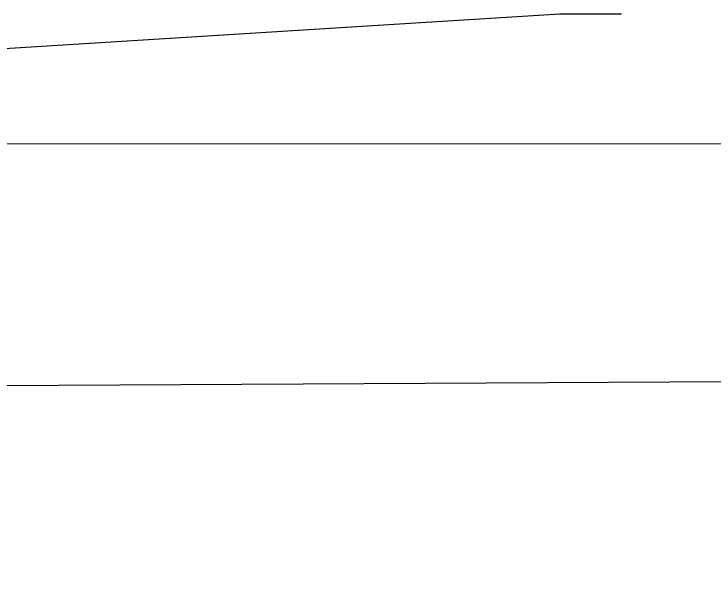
# Model space of a CAD drawing. Extents: x 3271442 to 3309282, y 752266 to 777610.
# Drawn here: x 3302795.15 to 3302809.97, y 775825.97 to 775838.1 of the extents above; entities that cross this region are included whole.
import ezdxf

# ---------------------------------------------------------------- set-up
doc = ezdxf.new("R2010")
doc.units = 0
doc.layers.add('V-GRID-FRAM', color=7, linetype='Continuous')
doc.layers.add('V-ROAD-CNTR', color=7, linetype='Continuous')

msp = doc.modelspace()

# ---------------------------------------------------------------- linework, layer by layer
at = {"layer": 'V-GRID-FRAM'}
msp.add_lwpolyline([(3275591.303, 775827.438), (3307043.481, 775836.587), (3307056.706, 757650.811), (3275588.658, 757641.657), (3275591.303, 775827.438)], dxfattribs=at)
at = {"layer": 'V-ROAD-CNTR'}
for points in [[(3302806.707, 775838.099), (3302740.35, 775833.953), (3302673.993, 775829.808)], [(3302806.709, 775838.099), (3302806.708, 775838.099), (3302806.707, 775838.099)], [(3302806.711, 775838.099), (3302806.71, 775838.099), (3302806.709, 775838.099)], [(3302806.713, 775838.099), (3302806.712, 775838.099), (3302806.711, 775838.099)], [(3302806.715, 775838.099), (3302806.714, 775838.099), (3302806.713, 775838.099)], [(3302806.717, 775838.099), (3302806.716, 775838.099), (3302806.715, 775838.099)], [(3302806.719, 775838.099), (3302806.718, 775838.099), (3302806.717, 775838.099)], [(3302806.721, 775838.099), (3302806.72, 775838.099), (3302806.719, 775838.099)], [(3302806.723, 775838.099), (3302806.722, 775838.099), (3302806.721, 775838.099)], [(3302806.725, 775838.099), (3302806.724, 775838.099), (3302806.723, 775838.099)], [(3302806.727, 775838.099), (3302806.726, 775838.099), (3302806.725, 775838.099)], [(3302806.729, 775838.099), (3302806.728, 775838.099), (3302806.727, 775838.099)], [(3302806.731, 775838.099), (3302806.73, 775838.099), (3302806.729, 775838.099)], [(3302806.733, 775838.099), (3302806.732, 775838.099), (3302806.731, 775838.099)], [(3302806.735, 775838.099), (3302806.734, 775838.099), (3302806.733, 775838.099)], [(3302806.737, 775838.099), (3302806.736, 775838.099), (3302806.735, 775838.099)], [(3302806.739, 775838.099), (3302806.738, 775838.099), (3302806.737, 775838.099)], [(3302806.741, 775838.099), (3302806.74, 775838.099), (3302806.739, 775838.099)], [(3302806.743, 775838.099), (3302806.742, 775838.099), (3302806.741, 775838.099)], [(3302806.745, 775838.099), (3302806.744, 775838.099), (3302806.743, 775838.099)], [(3302806.747, 775838.099), (3302806.746, 775838.099), (3302806.745, 775838.099)], [(3302806.749, 775838.099), (3302806.748, 775838.099), (3302806.747, 775838.099)], [(3302806.751, 775838.099), (3302806.75, 775838.099), (3302806.749, 775838.099)], [(3302806.753, 775838.099), (3302806.752, 775838.099), (3302806.751, 775838.099)], [(3302806.755, 775838.099), (3302806.754, 775838.099), (3302806.753, 775838.099)], [(3302806.757, 775838.099), (3302806.756, 775838.099), (3302806.755, 775838.099)], [(3302806.759, 775838.099), (3302806.758, 775838.099), (3302806.757, 775838.099)], [(3302806.761, 775838.099), (3302806.76, 775838.099), (3302806.759, 775838.099)], [(3302806.763, 775838.099), (3302806.762, 775838.099), (3302806.761, 775838.099)], [(3302806.765, 775838.099), (3302806.764, 775838.099), (3302806.763, 775838.099)], [(3302806.767, 775838.099), (3302806.766, 775838.099), (3302806.765, 775838.099)], [(3302806.769, 775838.099), (3302806.768, 775838.099), (3302806.767, 775838.099)], [(3302806.771, 775838.099), (3302806.77, 775838.099), (3302806.769, 775838.099)], [(3302806.773, 775838.099), (3302806.772, 775838.099), (3302806.771, 775838.099)], [(3302806.775, 775838.099), (3302806.774, 775838.099), (3302806.773, 775838.099)], [(3302806.777, 775838.099), (3302806.776, 775838.099), (3302806.775, 775838.099)], [(3302806.779, 775838.099), (3302806.778, 775838.099), (3302806.777, 775838.099)], [(3302806.781, 775838.099), (3302806.78, 775838.099), (3302806.779, 775838.099)], [(3302806.783, 775838.099), (3302806.782, 775838.099), (3302806.781, 775838.099)], [(3302806.785, 775838.099), (3302806.784, 775838.099), (3302806.783, 775838.099)], [(3302806.787, 775838.099), (3302806.786, 775838.099), (3302806.785, 775838.099)], [(3302806.789, 775838.099), (3302806.788, 775838.099), (3302806.787, 775838.099)], [(3302806.791, 775838.099), (3302806.79, 775838.099), (3302806.789, 775838.099)], [(3302806.793, 775838.099), (3302806.792, 775838.099), (3302806.791, 775838.099)], [(3302806.795, 775838.099), (3302806.794, 775838.099), (3302806.793, 775838.099)], [(3302806.797, 775838.099), (3302806.796, 775838.099), (3302806.795, 775838.099)], [(3302806.799, 775838.099), (3302806.798, 775838.099), (3302806.797, 775838.099)], [(3302806.801, 775838.099), (3302806.8, 775838.099), (3302806.799, 775838.099)], [(3302806.803, 775838.099), (3302806.802, 775838.099), (3302806.801, 775838.099)], [(3302806.805, 775838.099), (3302806.804, 775838.099), (3302806.803, 775838.099)], [(3302806.807, 775838.099), (3302806.806, 775838.099), (3302806.805, 775838.099)], [(3302806.809, 775838.099), (3302806.808, 775838.099), (3302806.807, 775838.099)], [(3302806.811, 775838.099), (3302806.81, 775838.099), (3302806.809, 775838.099)], [(3302806.813, 775838.099), (3302806.812, 775838.099), (3302806.811, 775838.099)], [(3302806.815, 775838.099), (3302806.814, 775838.099), (3302806.813, 775838.099)], [(3302806.817, 775838.099), (3302806.816, 775838.099), (3302806.815, 775838.099)], [(3302806.819, 775838.099), (3302806.818, 775838.099), (3302806.817, 775838.099)], [(3302806.821, 775838.099), (3302806.82, 775838.099), (3302806.819, 775838.099)], [(3302806.823, 775838.099), (3302806.822, 775838.099), (3302806.821, 775838.099)], [(3302806.825, 775838.099), (3302806.824, 775838.099), (3302806.823, 775838.099)], [(3302806.827, 775838.099), (3302806.826, 775838.099), (3302806.825, 775838.099)], [(3302806.829, 775838.099), (3302806.828, 775838.099), (3302806.827, 775838.099)], [(3302806.831, 775838.099), (3302806.83, 775838.099), (3302806.829, 775838.099)], [(3302806.833, 775838.099), (3302806.832, 775838.099), (3302806.831, 775838.099)], [(3302806.836, 775838.099), (3302806.834, 775838.099), (3302806.833, 775838.099)], [(3302806.839, 775838.099), (3302806.837, 775838.099), (3302806.836, 775838.099)], [(3302806.842, 775838.099), (3302806.84, 775838.099), (3302806.839, 775838.099)], [(3302806.845, 775838.099), (3302806.843, 775838.099), (3302806.842, 775838.099)], [(3302806.848, 775838.099), (3302806.846, 775838.099), (3302806.845, 775838.099)], [(3302806.851, 775838.099), (3302806.849, 775838.099), (3302806.848, 775838.099)], [(3302806.854, 775838.099), (3302806.852, 775838.099), (3302806.851, 775838.099)], [(3302806.857, 775838.099), (3302806.855, 775838.099), (3302806.854, 775838.099)], [(3302806.86, 775838.099), (3302806.858, 775838.099), (3302806.857, 775838.099)], [(3302806.863, 775838.099), (3302806.861, 775838.099), (3302806.86, 775838.099)], [(3302806.866, 775838.099), (3302806.864, 775838.099), (3302806.863, 775838.099)], [(3302806.869, 775838.099), (3302806.867, 775838.099), (3302806.866, 775838.099)], [(3302806.872, 775838.099), (3302806.87, 775838.099), (3302806.869, 775838.099)], [(3302806.875, 775838.099), (3302806.873, 775838.099), (3302806.872, 775838.099)], [(3302806.878, 775838.099), (3302806.876, 775838.099), (3302806.875, 775838.099)], [(3302806.881, 775838.099), (3302806.879, 775838.099), (3302806.878, 775838.099)], [(3302806.884, 775838.099), (3302806.882, 775838.099), (3302806.881, 775838.099)], [(3302806.887, 775838.099), (3302806.885, 775838.099), (3302806.884, 775838.099)], [(3302806.89, 775838.099), (3302806.888, 775838.099), (3302806.887, 775838.099)], [(3302806.893, 775838.099), (3302806.891, 775838.099), (3302806.89, 775838.099)], [(3302806.896, 775838.099), (3302806.894, 775838.099), (3302806.893, 775838.099)], [(3302806.899, 775838.099), (3302806.897, 775838.099), (3302806.896, 775838.099)], [(3302806.902, 775838.099), (3302806.9, 775838.099), (3302806.899, 775838.099)], [(3302806.905, 775838.099), (3302806.903, 775838.099), (3302806.902, 775838.099)], [(3302806.908, 775838.099), (3302806.906, 775838.099), (3302806.905, 775838.099)], [(3302806.911, 775838.099), (3302806.909, 775838.099), (3302806.908, 775838.099)], [(3302806.914, 775838.099), (3302806.912, 775838.099), (3302806.911, 775838.099)], [(3302806.917, 775838.099), (3302806.915, 775838.099), (3302806.914, 775838.099)], [(3302806.92, 775838.099), (3302806.918, 775838.099), (3302806.917, 775838.099)], [(3302806.923, 775838.099), (3302806.921, 775838.099), (3302806.92, 775838.099)], [(3302806.926, 775838.099), (3302806.924, 775838.099), (3302806.923, 775838.099)], [(3302806.929, 775838.099), (3302806.927, 775838.099), (3302806.926, 775838.099)], [(3302806.932, 775838.099), (3302806.93, 775838.099), (3302806.929, 775838.099)], [(3302806.935, 775838.099), (3302806.933, 775838.099), (3302806.932, 775838.099)], [(3302806.938, 775838.099), (3302806.936, 775838.099), (3302806.935, 775838.099)], [(3302806.941, 775838.099), (3302806.939, 775838.099), (3302806.938, 775838.099)], [(3302806.944, 775838.099), (3302806.942, 775838.099), (3302806.941, 775838.099)], [(3302806.947, 775838.099), (3302806.945, 775838.099), (3302806.944, 775838.099)], [(3302806.95, 775838.099), (3302806.948, 775838.099), (3302806.947, 775838.099)], [(3302806.953, 775838.099), (3302806.951, 775838.099), (3302806.95, 775838.099)], [(3302806.956, 775838.099), (3302806.954, 775838.099), (3302806.953, 775838.099)], [(3302806.959, 775838.099), (3302806.957, 775838.099), (3302806.956, 775838.099)], [(3302806.962, 775838.099), (3302806.96, 775838.099), (3302806.959, 775838.099)], [(3302806.965, 775838.099), (3302806.963, 775838.099), (3302806.962, 775838.099)], [(3302806.968, 775838.099), (3302806.966, 775838.099), (3302806.965, 775838.099)], [(3302806.971, 775838.099), (3302806.969, 775838.099), (3302806.968, 775838.099)], [(3302806.974, 775838.099), (3302806.972, 775838.099), (3302806.971, 775838.099)], [(3302806.977, 775838.099), (3302806.975, 775838.099), (3302806.974, 775838.099)], [(3302806.98, 775838.099), (3302806.978, 775838.099), (3302806.977, 775838.099)], [(3302806.983, 775838.099), (3302806.981, 775838.099), (3302806.98, 775838.099)], [(3302806.986, 775838.099), (3302806.984, 775838.099), (3302806.983, 775838.099)], [(3302806.989, 775838.099), (3302806.987, 775838.099), (3302806.986, 775838.099)], [(3302806.992, 775838.099), (3302806.99, 775838.099), (3302806.989, 775838.099)], [(3302806.995, 775838.099), (3302806.993, 775838.099), (3302806.992, 775838.099)], [(3302806.998, 775838.099), (3302806.996, 775838.099), (3302806.995, 775838.099)], [(3302807.001, 775838.099), (3302806.999, 775838.099), (3302806.998, 775838.099)], [(3302807.004, 775838.099), (3302807.002, 775838.099), (3302807.001, 775838.099)], [(3302807.007, 775838.099), (3302807.005, 775838.099), (3302807.004, 775838.099)], [(3302807.01, 775838.099), (3302807.008, 775838.099), (3302807.007, 775838.099)], [(3302807.013, 775838.099), (3302807.011, 775838.099), (3302807.01, 775838.099)], [(3302807.016, 775838.099), (3302807.014, 775838.099), (3302807.013, 775838.099)], [(3302807.019, 775838.099), (3302807.017, 775838.099), (3302807.016, 775838.099)], [(3302807.022, 775838.099), (3302807.02, 775838.099), (3302807.019, 775838.099)], [(3302807.025, 775838.099), (3302807.023, 775838.099), (3302807.022, 775838.099)], [(3302807.028, 775838.099), (3302807.026, 775838.099), (3302807.025, 775838.099)], [(3302807.031, 775838.099), (3302807.029, 775838.099), (3302807.028, 775838.099)], [(3302807.034, 775838.099), (3302807.032, 775838.099), (3302807.031, 775838.099)], [(3302807.037, 775838.099), (3302807.035, 775838.099), (3302807.034, 775838.099)], [(3302807.04, 775838.099), (3302807.038, 775838.099), (3302807.037, 775838.099)], [(3302807.043, 775838.099), (3302807.041, 775838.099), (3302807.04, 775838.099)], [(3302807.046, 775838.099), (3302807.044, 775838.099), (3302807.043, 775838.099)], [(3302807.049, 775838.099), (3302807.047, 775838.099), (3302807.046, 775838.099)], [(3302807.052, 775838.099), (3302807.05, 775838.099), (3302807.049, 775838.099)], [(3302807.056, 775838.099), (3302807.054, 775838.099), (3302807.052, 775838.099)], [(3302807.06, 775838.099), (3302807.058, 775838.099), (3302807.056, 775838.099)], [(3302807.064, 775838.099), (3302807.062, 775838.099), (3302807.06, 775838.099)], [(3302807.068, 775838.099), (3302807.066, 775838.099), (3302807.064, 775838.099)], [(3302807.072, 775838.099), (3302807.07, 775838.099), (3302807.068, 775838.099)], [(3302807.076, 775838.099), (3302807.074, 775838.099), (3302807.072, 775838.099)], [(3302807.08, 775838.099), (3302807.078, 775838.099), (3302807.076, 775838.099)], [(3302807.084, 775838.099), (3302807.082, 775838.099), (3302807.08, 775838.099)], [(3302807.088, 775838.099), (3302807.086, 775838.099), (3302807.084, 775838.099)], [(3302807.092, 775838.099), (3302807.09, 775838.099), (3302807.088, 775838.099)], [(3302807.096, 775838.099), (3302807.094, 775838.099), (3302807.092, 775838.099)], [(3302807.1, 775838.099), (3302807.098, 775838.099), (3302807.096, 775838.099)], [(3302807.104, 775838.099), (3302807.102, 775838.099), (3302807.1, 775838.099)], [(3302807.108, 775838.099), (3302807.106, 775838.099), (3302807.104, 775838.099)], [(3302807.112, 775838.099), (3302807.11, 775838.099), (3302807.108, 775838.099)], [(3302807.116, 775838.099), (3302807.114, 775838.099), (3302807.112, 775838.099)], [(3302807.12, 775838.099), (3302807.118, 775838.099), (3302807.116, 775838.099)], [(3302807.124, 775838.099), (3302807.122, 775838.099), (3302807.12, 775838.099)], [(3302807.128, 775838.099), (3302807.126, 775838.099), (3302807.124, 775838.099)], [(3302807.132, 775838.099), (3302807.13, 775838.099), (3302807.128, 775838.099)], [(3302807.136, 775838.099), (3302807.134, 775838.099), (3302807.132, 775838.099)], [(3302807.14, 775838.099), (3302807.138, 775838.099), (3302807.136, 775838.099)], [(3302807.144, 775838.099), (3302807.142, 775838.099), (3302807.14, 775838.099)], [(3302807.148, 775838.099), (3302807.146, 775838.099), (3302807.144, 775838.099)], [(3302807.152, 775838.099), (3302807.15, 775838.099), (3302807.148, 775838.099)], [(3302807.156, 775838.099), (3302807.154, 775838.099), (3302807.152, 775838.099)], [(3302807.16, 775838.099), (3302807.158, 775838.099), (3302807.156, 775838.099)], [(3302807.164, 775838.099), (3302807.162, 775838.099), (3302807.16, 775838.099)], [(3302807.168, 775838.099), (3302807.166, 775838.099), (3302807.164, 775838.099)], [(3302807.172, 775838.099), (3302807.17, 775838.099), (3302807.168, 775838.099)], [(3302807.176, 775838.099), (3302807.174, 775838.099), (3302807.172, 775838.099)], [(3302807.18, 775838.099), (3302807.178, 775838.099), (3302807.176, 775838.099)], [(3302807.184, 775838.099), (3302807.182, 775838.099), (3302807.18, 775838.099)], [(3302807.188, 775838.099), (3302807.186, 775838.099), (3302807.184, 775838.099)], [(3302807.192, 775838.099), (3302807.19, 775838.099), (3302807.188, 775838.099)], [(3302807.196, 775838.099), (3302807.194, 775838.099), (3302807.192, 775838.099)], [(3302807.2, 775838.099), (3302807.198, 775838.099), (3302807.196, 775838.099)], [(3302807.204, 775838.099), (3302807.202, 775838.099), (3302807.2, 775838.099)], [(3302807.208, 775838.099), (3302807.206, 775838.099), (3302807.204, 775838.099)], [(3302807.212, 775838.099), (3302807.21, 775838.099), (3302807.208, 775838.099)], [(3302807.216, 775838.099), (3302807.214, 775838.099), (3302807.212, 775838.099)], [(3302807.22, 775838.099), (3302807.218, 775838.099), (3302807.216, 775838.099)], [(3302807.224, 775838.099), (3302807.222, 775838.099), (3302807.22, 775838.099)], [(3302807.228, 775838.099), (3302807.226, 775838.099), (3302807.224, 775838.099)], [(3302807.232, 775838.099), (3302807.23, 775838.099), (3302807.228, 775838.099)], [(3302807.236, 775838.099), (3302807.234, 775838.099), (3302807.232, 775838.099)], [(3302807.24, 775838.099), (3302807.238, 775838.099), (3302807.236, 775838.099)], [(3302807.244, 775838.099), (3302807.242, 775838.099), (3302807.24, 775838.099)], [(3302807.248, 775838.099), (3302807.246, 775838.099), (3302807.244, 775838.099)], [(3302807.252, 775838.099), (3302807.25, 775838.099), (3302807.248, 775838.099)], [(3302807.256, 775838.099), (3302807.254, 775838.099), (3302807.252, 775838.099)], [(3302807.26, 775838.099), (3302807.258, 775838.099), (3302807.256, 775838.099)], [(3302807.264, 775838.099), (3302807.262, 775838.099), (3302807.26, 775838.099)], [(3302807.268, 775838.099), (3302807.266, 775838.099), (3302807.264, 775838.099)], [(3302807.272, 775838.099), (3302807.27, 775838.099), (3302807.268, 775838.099)], [(3302807.277, 775838.099), (3302807.274, 775838.099), (3302807.272, 775838.099)], [(3302807.282, 775838.099), (3302807.279, 775838.099), (3302807.277, 775838.099)], [(3302807.287, 775838.099), (3302807.284, 775838.099), (3302807.282, 775838.099)], [(3302807.292, 775838.099), (3302807.289, 775838.099), (3302807.287, 775838.099)], [(3302807.297, 775838.099), (3302807.294, 775838.099), (3302807.292, 775838.099)], [(3302807.302, 775838.099), (3302807.299, 775838.099), (3302807.297, 775838.099)], [(3302807.307, 775838.099), (3302807.304, 775838.099), (3302807.302, 775838.099)], [(3302807.312, 775838.099), (3302807.309, 775838.099), (3302807.307, 775838.099)], [(3302807.317, 775838.099), (3302807.314, 775838.099), (3302807.312, 775838.099)], [(3302807.322, 775838.099), (3302807.319, 775838.099), (3302807.317, 775838.099)], [(3302807.327, 775838.099), (3302807.324, 775838.099), (3302807.322, 775838.099)], [(3302807.332, 775838.099), (3302807.329, 775838.099), (3302807.327, 775838.099)], [(3302807.337, 775838.099), (3302807.334, 775838.099), (3302807.332, 775838.099)], [(3302807.342, 775838.099), (3302807.339, 775838.099), (3302807.337, 775838.099)], [(3302807.347, 775838.099), (3302807.344, 775838.099), (3302807.342, 775838.099)], [(3302807.352, 775838.099), (3302807.349, 775838.099), (3302807.347, 775838.099)], [(3302807.357, 775838.099), (3302807.354, 775838.099), (3302807.352, 775838.099)], [(3302807.362, 775838.099), (3302807.359, 775838.099), (3302807.357, 775838.099)], [(3302807.367, 775838.099), (3302807.364, 775838.099), (3302807.362, 775838.099)], [(3302807.372, 775838.099), (3302807.369, 775838.099), (3302807.367, 775838.099)], [(3302807.377, 775838.099), (3302807.374, 775838.099), (3302807.372, 775838.099)], [(3302807.382, 775838.099), (3302807.379, 775838.099), (3302807.377, 775838.099)], [(3302807.387, 775838.099), (3302807.384, 775838.099), (3302807.382, 775838.099)], [(3302807.392, 775838.099), (3302807.389, 775838.099), (3302807.387, 775838.099)], [(3302807.397, 775838.099), (3302807.394, 775838.099), (3302807.392, 775838.099)], [(3302807.402, 775838.099), (3302807.399, 775838.099), (3302807.397, 775838.099)], [(3302807.407, 775838.099), (3302807.404, 775838.099), (3302807.402, 775838.099)], [(3302807.412, 775838.099), (3302807.409, 775838.099), (3302807.407, 775838.099)], [(3302807.417, 775838.099), (3302807.414, 775838.099), (3302807.412, 775838.099)], [(3302807.422, 775838.099), (3302807.419, 775838.099), (3302807.417, 775838.099)], [(3302807.427, 775838.099), (3302807.424, 775838.099), (3302807.422, 775838.099)], [(3302807.432, 775838.099), (3302807.429, 775838.099), (3302807.427, 775838.099)], [(3302807.437, 775838.099), (3302807.434, 775838.099), (3302807.432, 775838.099)], [(3302807.442, 775838.099), (3302807.439, 775838.099), (3302807.437, 775838.099)], [(3302807.447, 775838.099), (3302807.444, 775838.099), (3302807.442, 775838.099)], [(3302807.452, 775838.099), (3302807.449, 775838.099), (3302807.447, 775838.099)], [(3302807.457, 775838.099), (3302807.454, 775838.099), (3302807.452, 775838.099)], [(3302807.462, 775838.099), (3302807.459, 775838.099), (3302807.457, 775838.099)], [(3302807.467, 775838.099), (3302807.464, 775838.099), (3302807.462, 775838.099)], [(3302807.472, 775838.099), (3302807.469, 775838.099), (3302807.467, 775838.099)], [(3302807.477, 775838.099), (3302807.474, 775838.099), (3302807.472, 775838.099)], [(3302807.482, 775838.099), (3302807.479, 775838.099), (3302807.477, 775838.099)], [(3302807.487, 775838.099), (3302807.484, 775838.099), (3302807.482, 775838.099)], [(3302807.492, 775838.099), (3302807.489, 775838.099), (3302807.487, 775838.099)], [(3302807.498, 775838.099), (3302807.495, 775838.099), (3302807.492, 775838.099)], [(3302807.504, 775838.099), (3302807.501, 775838.099), (3302807.498, 775838.099)], [(3302807.51, 775838.099), (3302807.507, 775838.099), (3302807.504, 775838.099)], [(3302807.516, 775838.099), (3302807.513, 775838.099), (3302807.51, 775838.099)], [(3302807.522, 775838.099), (3302807.519, 775838.099), (3302807.516, 775838.099)], [(3302807.528, 775838.099), (3302807.525, 775838.099), (3302807.522, 775838.099)], [(3302807.534, 775838.099), (3302807.531, 775838.099), (3302807.528, 775838.099)], [(3302807.54, 775838.099), (3302807.537, 775838.099), (3302807.534, 775838.099)], [(3302807.546, 775838.099), (3302807.543, 775838.099), (3302807.54, 775838.099)], [(3302807.552, 775838.099), (3302807.549, 775838.099), (3302807.546, 775838.099)], [(3302807.558, 775838.099), (3302807.555, 775838.099), (3302807.552, 775838.099)], [(3302807.564, 775838.099), (3302807.561, 775838.099), (3302807.558, 775838.099)], [(3302807.57, 775838.099), (3302807.567, 775838.099), (3302807.564, 775838.099)], [(3302807.576, 775838.099), (3302807.573, 775838.099), (3302807.57, 775838.099)], [(3302807.582, 775838.099), (3302807.579, 775838.099), (3302807.576, 775838.099)], [(3302807.588, 775838.099), (3302807.585, 775838.099), (3302807.582, 775838.099)], [(3302807.594, 775838.099), (3302807.591, 775838.099), (3302807.588, 775838.099)], [(3302807.6, 775838.099), (3302807.597, 775838.099), (3302807.594, 775838.099)], [(3302807.606, 775838.099), (3302807.603, 775838.099), (3302807.6, 775838.099)], [(3302807.612, 775838.099), (3302807.609, 775838.099), (3302807.606, 775838.099)], [(3302807.618, 775838.099), (3302807.615, 775838.099), (3302807.612, 775838.099)], [(3302807.624, 775838.099), (3302807.621, 775838.099), (3302807.618, 775838.099)], [(3302807.63, 775838.099), (3302807.627, 775838.099), (3302807.624, 775838.099)], [(3302807.636, 775838.099), (3302807.633, 775838.099), (3302807.63, 775838.099)], [(3302807.642, 775838.099), (3302807.639, 775838.099), (3302807.636, 775838.099)], [(3302807.648, 775838.099), (3302807.645, 775838.099), (3302807.642, 775838.099)], [(3302807.654, 775838.099), (3302807.651, 775838.099), (3302807.648, 775838.099)], [(3302807.66, 775838.099), (3302807.657, 775838.099), (3302807.654, 775838.099)], [(3302807.666, 775838.099), (3302807.663, 775838.099), (3302807.66, 775838.099)], [(3302807.672, 775838.099), (3302807.669, 775838.099), (3302807.666, 775838.099)], [(3302807.678, 775838.099), (3302807.675, 775838.099), (3302807.672, 775838.099)], [(3302807.684, 775838.099), (3302807.681, 775838.099), (3302807.678, 775838.099)], [(3302807.69, 775838.099), (3302807.687, 775838.099), (3302807.684, 775838.099)], [(3302807.696, 775838.099), (3302807.693, 775838.099), (3302807.69, 775838.099)], [(3302807.702, 775838.099), (3302807.699, 775838.099), (3302807.696, 775838.099)], [(3302807.708, 775838.099), (3302807.705, 775838.099), (3302807.702, 775838.099)], [(3302807.714, 775838.099), (3302807.711, 775838.099), (3302807.708, 775838.099)], [(3302807.721, 775838.099), (3302807.717, 775838.099), (3302807.714, 775838.099)], [(3302807.728, 775838.099), (3302807.724, 775838.099), (3302807.721, 775838.099)], [(3302807.735, 775838.099), (3302807.731, 775838.099), (3302807.728, 775838.099)], [(3302807.742, 775838.099), (3302807.738, 775838.099), (3302807.735, 775838.099)], [(3302807.749, 775838.099), (3302807.745, 775838.099), (3302807.742, 775838.099)], [(3302807.756, 775838.099), (3302807.752, 775838.099), (3302807.749, 775838.099)], [(3302807.763, 775838.099), (3302807.759, 775838.099), (3302807.756, 775838.099)], [(3302807.77, 775838.099), (3302807.766, 775838.099), (3302807.763, 775838.099)], [(3302807.777, 775838.099), (3302807.773, 775838.099), (3302807.77, 775838.099)], [(3302807.784, 775838.099), (3302807.78, 775838.099), (3302807.777, 775838.099)], [(3302807.791, 775838.099), (3302807.787, 775838.099), (3302807.784, 775838.099)], [(3302807.798, 775838.099), (3302807.794, 775838.099), (3302807.791, 775838.099)], [(3302807.805, 775838.099), (3302807.801, 775838.099), (3302807.798, 775838.099)], [(3302807.812, 775838.099), (3302807.808, 775838.099), (3302807.805, 775838.099)], [(3302807.819, 775838.099), (3302807.815, 775838.099), (3302807.812, 775838.099)], [(3302807.826, 775838.099), (3302807.822, 775838.099), (3302807.819, 775838.099)], [(3302807.833, 775838.099), (3302807.829, 775838.099), (3302807.826, 775838.099)], [(3302807.84, 775838.099), (3302807.836, 775838.099), (3302807.833, 775838.099)], [(3302807.847, 775838.099), (3302807.843, 775838.099), (3302807.84, 775838.099)], [(3302807.854, 775838.099), (3302807.85, 775838.099), (3302807.847, 775838.099)], [(3302807.861, 775838.099), (3302807.857, 775838.099), (3302807.854, 775838.099)], [(3302807.868, 775838.099), (3302807.864, 775838.099), (3302807.861, 775838.099)], [(3302807.875, 775838.099), (3302807.871, 775838.099), (3302807.868, 775838.099)], [(3302807.882, 775838.099), (3302807.878, 775838.099), (3302807.875, 775838.099)], [(3302807.889, 775838.099), (3302807.885, 775838.099), (3302807.882, 775838.099)], [(3302807.896, 775838.099), (3302807.892, 775838.099), (3302807.889, 775838.099)], [(3302807.903, 775838.099), (3302807.899, 775838.099), (3302807.896, 775838.099)], [(3302807.91, 775838.099), (3302807.906, 775838.099), (3302807.903, 775838.099)], [(3302807.917, 775838.099), (3302807.913, 775838.099), (3302807.91, 775838.099)], [(3302807.924, 775838.099), (3302807.92, 775838.099), (3302807.917, 775838.099)], [(3302807.931, 775838.099), (3302807.927, 775838.099), (3302807.924, 775838.099)], [(3302807.938, 775838.099), (3302807.934, 775838.099), (3302807.931, 775838.099)], [(3302807.945, 775838.099), (3302807.941, 775838.099), (3302807.938, 775838.099)], [(3302807.953, 775838.099), (3302807.949, 775838.099), (3302807.945, 775838.099)], [(3302807.961, 775838.099), (3302807.957, 775838.099), (3302807.953, 775838.099)], [(3302807.969, 775838.099), (3302807.965, 775838.099), (3302807.961, 775838.099)], [(3302807.977, 775838.099), (3302807.973, 775838.099), (3302807.969, 775838.099)], [(3302807.985, 775838.099), (3302807.981, 775838.099), (3302807.977, 775838.099)], [(3302807.993, 775838.099), (3302807.989, 775838.099), (3302807.985, 775838.099)], [(3302808.001, 775838.099), (3302807.997, 775838.099), (3302807.993, 775838.099)], [(3302808.009, 775838.099), (3302808.005, 775838.099), (3302808.001, 775838.099)], [(3302808.013, 775838.099), (3302808.011, 775838.099), (3302808.009, 775838.099)], [(3303309.68, 775835.501), (3303261.369, 775823.89), (3303206.608, 775815.984), (3303182.388, 775814.119), (3303135.737, 775816.251), (3303032.657, 775824.674), (3302896.797, 775830.812), (3302754.174, 775829.991), (3302645.257, 775827.531), (3302598.604, 775829.663), (3302564.758, 775835.284)]]:
    msp.add_lwpolyline(points, dxfattribs=at)

doc.saveas('drawing.dxf')
